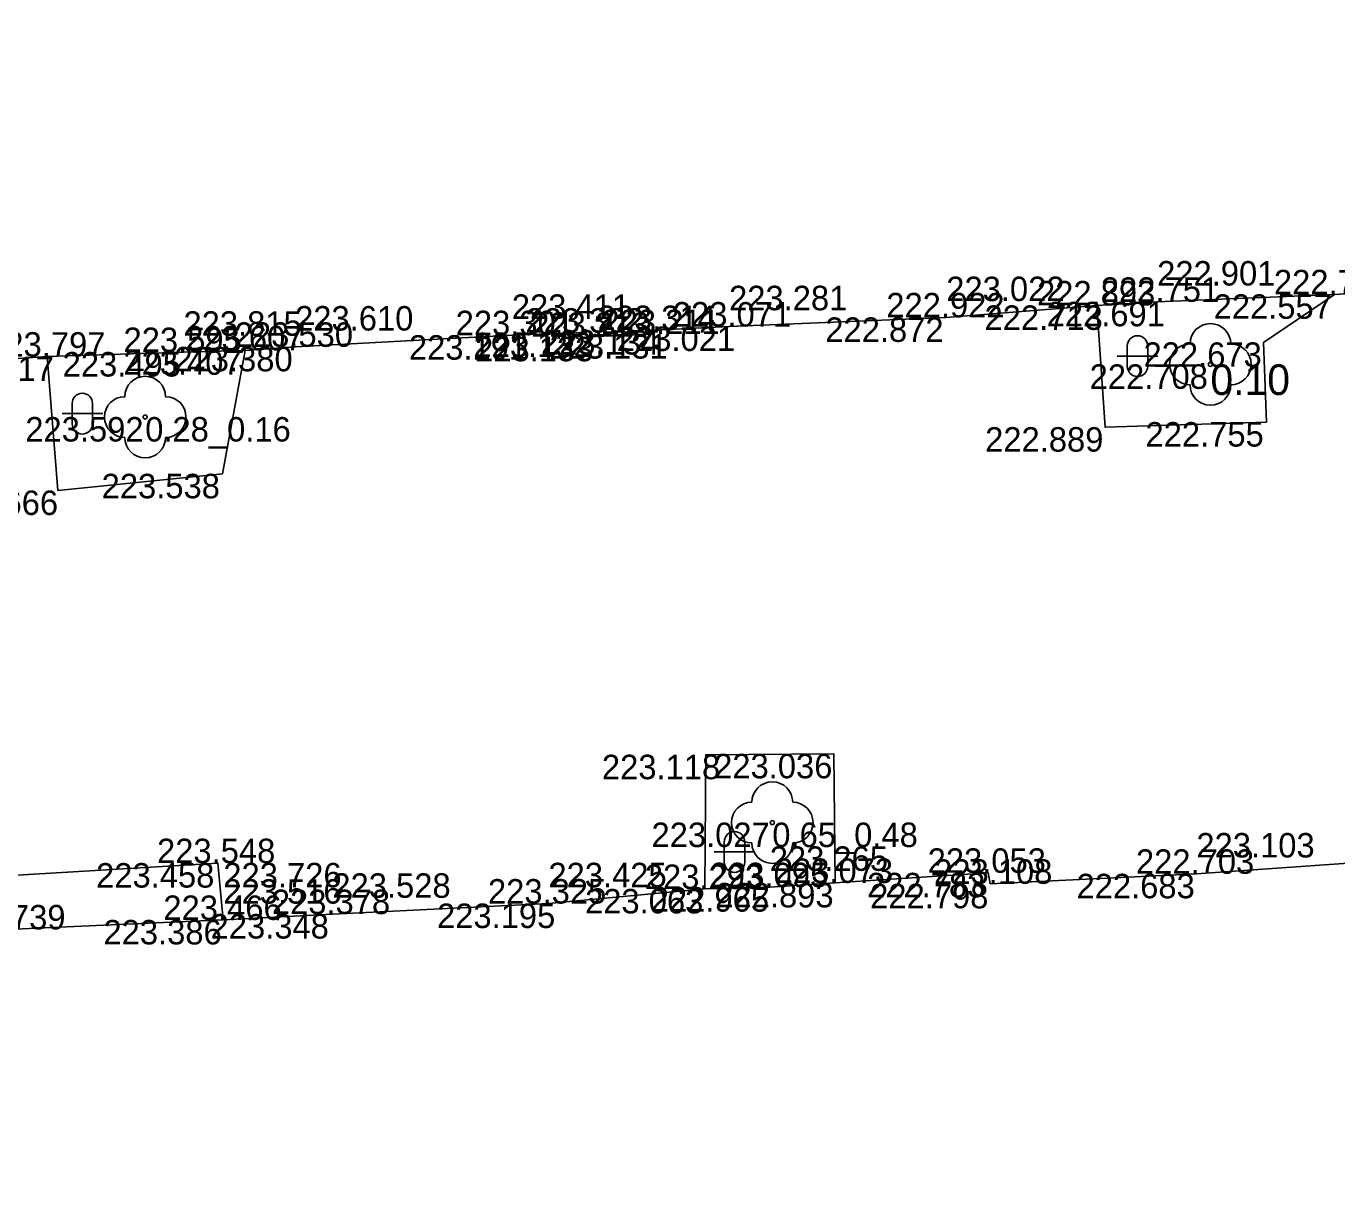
# Model space of a CAD drawing. Extents: x -599516 to -599132, y -1163668 to -1163119.
# Drawn here: x -599330.73 to -599314.66, y -1163241.87 to -1163227.5 of the extents above; entities that cross this region are included whole.
import ezdxf

# ---------------------------------------------------------------- set-up
doc = ezdxf.new("R2010")
doc.units = 0
for name, color, linetype in [('Bod-oznac1', 7, 'Continuous'), ('Bod-oznac2', 7, 'Continuous'), ('Bod-oznac3', 7, 'Continuous'), ('Bod-oznac4', 7, 'Continuous'), ('Bod-vyska1', 7, 'Continuous'), ('Bod-vyska2', 7, 'Continuous'), ('Bod-vyska3', 7, 'Continuous'), ('Bod-vyska4', 7, 'Continuous'), ('Z_cela-hrobu-dolni-linie', 7, 'Continuous'), ('Z_cela-hrobu-horni-linie', 7, 'Continuous'), ('Z_komunikace', 7, 'Continuous'), ('Z_kultury-znacky', 7, 'Continuous'), ('Z_nove-stromy-prumer-kmene', 7, 'Continuous'), ('Z_obvod-kmene-spodek-ve-vysce1_2m', 7, 'Continuous'), ('Z_stromy-kere', 7, 'Continuous'), ('Z_stromy-nove-vysazene', 7, 'Continuous'), ('Z_zpevnene-plochy', 7, 'Continuous')]:
    doc.layers.add(name, color=color, linetype=linetype)

msp = doc.modelspace()

# ---------------------------------------------------------------- linework, layer by layer
at = {"layer": 'Bod-oznac1'}
for p, q in [((-599314.685, -1163230.79), (-599314.685, -1163230.79)), ((-599317.598, -1163230.926), (-599317.598, -1163230.926)), ((-599316.86, -1163230.882), (-599316.86, -1163230.882)), ((-599319.446, -1163231.073), (-599319.446, -1163231.073)), ((-599324.773, -1163231.291), (-599324.773, -1163231.291)), ((-599323.865, -1163231.26), (-599323.865, -1163231.26)), ((-599323.845, -1163231.311), (-599323.845, -1163231.311)), ((-599323.037, -1163231.278), (-599323.037, -1163231.278)), ((-599323.027, -1163231.228), (-599323.027, -1163231.228)), ((-599322.109, -1163231.185), (-599322.109, -1163231.185)), ((-599328.043, -1163231.477), (-599328.043, -1163231.477)), ((-599327.43, -1163231.434), (-599327.43, -1163231.434)), ((-599315.555, -1163231.379), (-599315.555, -1163231.379)), ((-599330.469, -1163231.554), (-599330.469, -1163231.554)), ((-599328.799, -1163231.498), (-599328.799, -1163231.498)), ((-599316.207, -1163231.649), (-599316.207, -1163231.649)), ((-599329.268, -1163232.295), (-599329.268, -1163232.295)), ((-599317.499, -1163232.419), (-599317.499, -1163232.419)), ((-599315.52, -1163232.357), (-599315.52, -1163232.357)), ((-599328.32, -1163232.991), (-599328.32, -1163232.991)), ((-599330.339, -1163233.196), (-599330.339, -1163233.196)), ((-599322.394, -1163236.436), (-599322.394, -1163236.436)), ((-599320.824, -1163236.425), (-599320.824, -1163236.425)), ((-599321.579, -1163237.268), (-599321.579, -1163237.268)), ((-599328.377, -1163237.765), (-599328.377, -1163237.765)), ((-599318.934, -1163237.884), (-599318.934, -1163237.884)), ((-599316.379, -1163237.896), (-599316.379, -1163237.896)), ((-599321.61, -1163238.06), (-599321.61, -1163238.06)), ((-599320.807, -1163238.008), (-599320.807, -1163238.008)), ((-599318.907, -1163238.019), (-599318.907, -1163238.019)), ((-599322.407, -1163238.082), (-599322.407, -1163238.082)), ((-599326.973, -1163238.39), (-599326.973, -1163238.39)), ((-599324.324, -1163238.261), (-599324.324, -1163238.261)), ((-599328.31, -1163238.462), (-599328.31, -1163238.462))]:
    msp.add_line(p, q, dxfattribs=at)
at = {"layer": 'Bod-oznac2'}
for p, q in [((-599314.685, -1163230.79), (-599314.685, -1163230.79)), ((-599317.598, -1163230.926), (-599317.598, -1163230.926)), ((-599316.86, -1163230.882), (-599316.86, -1163230.882)), ((-599319.446, -1163231.073), (-599319.446, -1163231.073)), ((-599324.773, -1163231.291), (-599324.773, -1163231.291)), ((-599323.865, -1163231.26), (-599323.865, -1163231.26)), ((-599323.845, -1163231.311), (-599323.845, -1163231.311)), ((-599323.037, -1163231.278), (-599323.037, -1163231.278)), ((-599323.027, -1163231.228), (-599323.027, -1163231.228)), ((-599322.109, -1163231.185), (-599322.109, -1163231.185)), ((-599328.043, -1163231.477), (-599328.043, -1163231.477)), ((-599327.43, -1163231.434), (-599327.43, -1163231.434)), ((-599330.469, -1163231.554), (-599330.469, -1163231.554)), ((-599328.799, -1163231.498), (-599328.799, -1163231.498)), ((-599328.377, -1163237.765), (-599328.377, -1163237.765)), ((-599318.934, -1163237.884), (-599318.934, -1163237.884)), ((-599316.379, -1163237.896), (-599316.379, -1163237.896)), ((-599321.61, -1163238.06), (-599321.61, -1163238.06)), ((-599320.807, -1163238.008), (-599320.807, -1163238.008)), ((-599318.907, -1163238.019), (-599318.907, -1163238.019)), ((-599322.407, -1163238.082), (-599322.407, -1163238.082)), ((-599326.973, -1163238.39), (-599326.973, -1163238.39)), ((-599324.324, -1163238.261), (-599324.324, -1163238.261)), ((-599328.31, -1163238.462), (-599328.31, -1163238.462))]:
    msp.add_line(p, q, dxfattribs=at)
at = {"layer": 'Bod-oznac3'}
for p, q in [((-599316.86, -1163230.882), (-599316.86, -1163230.882)), ((-599319.446, -1163231.073), (-599319.446, -1163231.073)), ((-599324.773, -1163231.291), (-599324.773, -1163231.291)), ((-599322.109, -1163231.185), (-599322.109, -1163231.185)), ((-599327.43, -1163231.434), (-599327.43, -1163231.434)), ((-599328.799, -1163231.498), (-599328.799, -1163231.498)), ((-599316.379, -1163237.896), (-599316.379, -1163237.896)), ((-599321.61, -1163238.06), (-599321.61, -1163238.06)), ((-599326.973, -1163238.39), (-599326.973, -1163238.39)), ((-599324.324, -1163238.261), (-599324.324, -1163238.261)), ((-599328.31, -1163238.462), (-599328.31, -1163238.462))]:
    msp.add_line(p, q, dxfattribs=at)
at = {"layer": 'Bod-oznac4'}
msp.add_line((-599328.31, -1163238.462), (-599328.31, -1163238.462), dxfattribs=at)
at = {"layer": 'Z_cela-hrobu-dolni-linie'}
for points in [[(-599317.598, -1163230.926), (-599316.86, -1163230.882), (-599314.685, -1163230.79)], [(-599330.469, -1163231.554), (-599328.799, -1163231.498), (-599328.043, -1163231.477)], [(-599320.807, -1163238.008), (-599321.61, -1163238.06), (-599322.407, -1163238.082)], [(-599328.31, -1163238.462), (-599330.959, -1163238.578)]]:
    msp.add_lwpolyline(points, dxfattribs=at)
at = {"layer": 'Z_cela-hrobu-horni-linie'}
for points in [[(-599333.064, -1163228.484), (-599332.818, -1163231.717), (-599330.469, -1163231.554), (-599328.799, -1163231.498), (-599328.799, -1163231.498), (-599328.043, -1163231.477), (-599327.43, -1163231.434), (-599327.43, -1163231.434), (-599324.773, -1163231.291), (-599324.773, -1163231.291), (-599323.865, -1163231.26), (-599323.845, -1163231.311), (-599323.037, -1163231.278), (-599323.027, -1163231.228), (-599322.109, -1163231.185), (-599322.109, -1163231.185), (-599319.446, -1163231.073), (-599319.446, -1163231.073), (-599317.598, -1163230.926), (-599316.86, -1163230.882), (-599316.86, -1163230.882), (-599314.685, -1163230.79), (-599312.855, -1163230.682), (-599312.953, -1163227.502)], [(-599312.144, -1163240.837), (-599312.363, -1163237.616), (-599316.379, -1163237.896), (-599316.379, -1163237.896), (-599318.907, -1163238.019), (-599318.934, -1163237.884), (-599320.807, -1163238.008), (-599321.61, -1163238.06), (-599321.61, -1163238.06), (-599322.407, -1163238.082), (-599324.324, -1163238.261), (-599324.324, -1163238.261), (-599326.973, -1163238.39), (-599326.973, -1163238.39)], [(-599326.973, -1163238.39), (-599328.31, -1163238.462), (-599328.31, -1163238.462), (-599330.959, -1163238.578), (-599332.26, -1163238.652), (-599332.142, -1163241.869)]]:
    msp.add_lwpolyline(points, dxfattribs=at)
at = {"layer": 'Z_komunikace'}
for points in [[(-599312.855, -1163230.682), (-599314.685, -1163230.79), (-599315.555, -1163231.379), (-599315.52, -1163232.357), (-599317.499, -1163232.419), (-599317.598, -1163230.926), (-599319.446, -1163231.073), (-599322.109, -1163231.185), (-599323.027, -1163231.228), (-599323.037, -1163231.278), (-599323.845, -1163231.311), (-599323.865, -1163231.26), (-599324.773, -1163231.291), (-599327.43, -1163231.434), (-599328.043, -1163231.477), (-599328.32, -1163232.991), (-599330.339, -1163233.196), (-599330.469, -1163231.554), (-599332.818, -1163231.717)], [(-599306.012, -1163237.254), (-599306.478, -1163236.488), (-599306.881, -1163235.713), (-599311.01, -1163235.772), (-599311.035, -1163237.542), (-599312.363, -1163237.616), (-599316.379, -1163237.896), (-599318.907, -1163238.019), (-599318.934, -1163237.884), (-599320.807, -1163238.008), (-599320.824, -1163236.425), (-599322.394, -1163236.436), (-599322.407, -1163238.082), (-599324.324, -1163238.261), (-599326.973, -1163238.39), (-599328.31, -1163238.462), (-599328.377, -1163237.765), (-599330.972, -1163237.922), (-599330.959, -1163238.578), (-599332.26, -1163238.652)]]:
    msp.add_lwpolyline(points, dxfattribs=at)
at = {"layer": 'Z_kultury-znacky'}
for p, q in [((-599317.226, -1163231.423), (-599317.226, -1163231.673)), ((-599316.976, -1163231.423), (-599316.976, -1163231.673)), ((-599317.351, -1163231.548), (-599316.851, -1163231.548)), ((-599330.163, -1163232.128), (-599330.163, -1163232.378)), ((-599329.913, -1163232.128), (-599329.913, -1163232.378)), ((-599330.288, -1163232.253), (-599329.788, -1163232.253)), ((-599322.167, -1163237.502), (-599322.167, -1163237.752)), ((-599321.917, -1163237.502), (-599321.917, -1163237.752)), ((-599322.292, -1163237.627), (-599321.792, -1163237.627))]:
    msp.add_line(p, q, dxfattribs=at)
for centre, start, end in [((-599317.101, -1163231.423), 0, 180), ((-599317.101, -1163231.673), 180, 0), ((-599330.039, -1163232.128), 0, 180), ((-599330.039, -1163232.378), 180, 0), ((-599322.042, -1163237.503), 0, 180), ((-599322.042, -1163237.753), 180, 0)]:
    msp.add_arc(centre, 0.125, start, end, dxfattribs=at)
at = {"layer": 'Z_stromy-kere'}
for centre in [(-599329.268, -1163232.295), (-599321.579, -1163237.268)]:
    msp.add_circle(centre, 0.025, dxfattribs=at)
for centre, start, end in [((-599329.268, -1163232.045), 0, 180), ((-599329.518, -1163232.295), 90, 270), ((-599329.018, -1163232.295), 270, 90), ((-599329.268, -1163232.545), 180, 0), ((-599321.579, -1163237.018), 0, 180), ((-599321.829, -1163237.268), 90, 270), ((-599321.329, -1163237.268), 270, 90), ((-599321.579, -1163237.518), 180, 0)]:
    msp.add_arc(centre, 0.25, start, end, dxfattribs=at)
at = {"layer": 'Z_stromy-nove-vysazene'}
msp.add_circle((-599316.207, -1163231.649), 0.025, dxfattribs=at)
for centre, start, end in [((-599316.207, -1163231.399), 0, 180), ((-599316.457, -1163231.649), 90, 270), ((-599315.957, -1163231.649), 270, 90), ((-599316.207, -1163231.899), 180, 0)]:
    msp.add_arc(centre, 0.25, start, end, dxfattribs=at)
at = {"layer": 'Z_zpevnene-plochy'}
msp.add_lwpolyline([(-599328.31, -1163238.462), (-599328.377, -1163237.765), (-599330.972, -1163237.922)], dxfattribs=at)

# ---------------------------------------------------------------- texts
at = {"layer": 'Bod-vyska1'}
for s, p in [('222.557', (-599316.168, -1163231.09)), ('222.713', (-599318.977, -1163231.226)), ('222.691', (-599318.215, -1163231.182)), ('222.872', (-599320.929, -1163231.373)), ('223.191', (-599326.035, -1163231.591)), ('223.132', (-599325.243, -1163231.56)), ('223.133', (-599325.223, -1163231.611)), ('223.134', (-599324.416, -1163231.528)), ('223.131', (-599324.311, -1163231.578)), ('223.021', (-599323.485, -1163231.485)), ('223.407', (-599329.536, -1163231.777)), ('223.380', (-599328.91, -1163231.734)), ('222.673', (-599317.027, -1163231.679)), ('223.617', (-599331.837, -1163231.854)), ('223.495', (-599330.28, -1163231.798)), ('222.708', (-599317.688, -1163231.949)), ('223.592', (-599330.738, -1163232.595)), ('222.889', (-599318.969, -1163232.719)), ('222.755', (-599317.003, -1163232.657)), ('223.538', (-599329.802, -1163233.291)), ('223.666', (-599331.786, -1163233.496)), ('223.118', (-599323.668, -1163236.736)), ('223.036', (-599322.292, -1163236.725)), ('223.027', (-599323.06, -1163237.568)), ('223.458', (-599329.87, -1163238.065)), ('222.783', (-599320.417, -1163238.184)), ('222.683', (-599317.849, -1163238.196)), ('222.965', (-599323.069, -1163238.36)), ('222.893', (-599322.277, -1163238.308)), ('222.798', (-599320.379, -1163238.319)), ('223.063', (-599323.875, -1163238.382)), ('223.348', (-599328.466, -1163238.69)), ('223.195', (-599325.69, -1163238.561)), ('223.386', (-599329.78, -1163238.762))]:
    msp.add_text(s, height=0.3, dxfattribs=at).set_placement(p)
at = {"layer": 'Bod-vyska2'}
for s, p in [('222.757', (-599315.428, -1163230.79)), ('222.893', (-599318.333, -1163230.926)), ('222.751', (-599317.55, -1163230.882)), ('222.922', (-599320.181, -1163231.073)), ('223.301', (-599325.461, -1163231.291)), ('223.302', (-599324.605, -1163231.26)), ('223.213', (-599324.534, -1163231.311)), ('223.314', (-599323.721, -1163231.228)), ('223.211', (-599323.674, -1163231.278)), ('223.071', (-599322.798, -1163231.185)), ('223.530', (-599328.17, -1163231.434)), ('223.797', (-599331.206, -1163231.554)), ('223.595', (-599329.534, -1163231.498)), ('223.607', (-599328.778, -1163231.477)), ('223.548', (-599329.123, -1163237.765)), ('223.053', (-599319.674, -1163237.884)), ('222.703', (-599317.12, -1163237.896)), ('223.095', (-599322.344, -1163238.06)), ('223.073', (-599321.548, -1163238.008)), ('223.108', (-599319.595, -1163238.019)), ('223.293', (-599323.142, -1163238.082)), ('223.325', (-599325.065, -1163238.261)), ('223.466', (-599329.045, -1163238.462)), ('223.378', (-599327.715, -1163238.39)), ('223.739', (-599331.695, -1163238.578))]:
    msp.add_text(s, height=0.3, dxfattribs=at).set_placement(p)
at = {"layer": 'Bod-vyska3'}
for s, p in [('222.901', (-599316.86, -1163230.682)), ('223.281', (-599322.109, -1163230.985)), ('223.022', (-599319.446, -1163230.873)), ('223.411', (-599324.773, -1163231.091)), ('223.815', (-599328.799, -1163231.298)), ('223.610', (-599327.43, -1163231.234)), ('223.103', (-599316.379, -1163237.696)), ('223.265', (-599321.61, -1163237.86)), ('223.528', (-599326.973, -1163238.19)), ('223.425', (-599324.324, -1163238.061)), ('223.516', (-599328.31, -1163238.262))]:
    msp.add_text(s, height=0.3, dxfattribs=at).set_placement(p)
at = {"layer": 'Bod-vyska4'}
msp.add_text('223.726', height=0.3, dxfattribs=at).set_placement((-599328.31, -1163238.062))
at = {"layer": 'Z_nove-stromy-prumer-kmene'}
msp.add_text('0.10', height=0.375, dxfattribs=at).set_placement((-599316.207, -1163232.024))
at = {"layer": 'Z_obvod-kmene-spodek-ve-vysce1_2m'}
for s, p in [('0.28_0.16', (-599329.268, -1163232.595)), ('0.65_0.48', (-599321.579, -1163237.568))]:
    msp.add_text(s, height=0.3, dxfattribs=at).set_placement(p)

doc.saveas('drawing.dxf')
